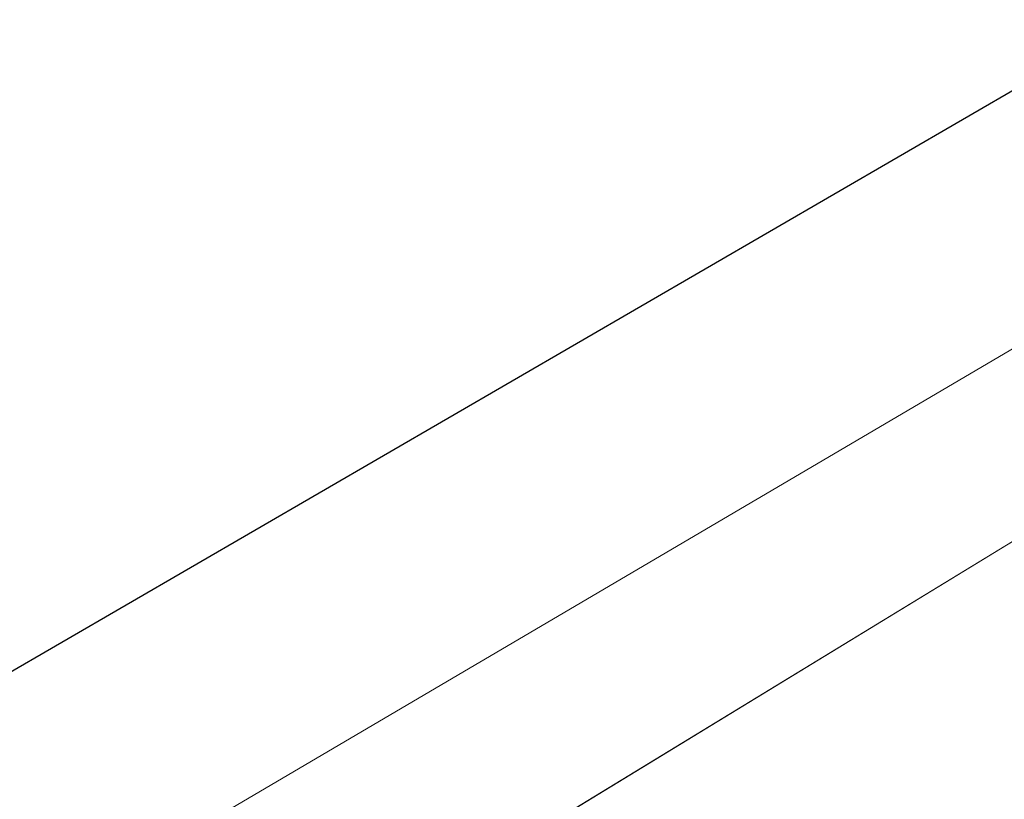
# Model space of a CAD drawing. Header units: metres. Extents: x 163628 to 167855, y 402678 to 405435.
# Tile 409 of 656: x 167387.16 to 167389.08, y 404849.1 to 404850.62. Entities that reach past the tile are written whole.
import ezdxf

# ---------------------------------------------------------------- set-up
doc = ezdxf.new("R2010")
doc.units = ezdxf.units.M
for name, color, linetype, lineweight in [('X-CA190022.004-UO-BGT_Ondergrond$0$GE_367_OWGBerm_groenvoorziening_grasenk_GEM', 253, 'Continuous', 9), ('X-CA190022.004-UO-BGT_Ondergrond$0$GE_523_WTDGreppel_drogesloot_Vlak_GEM', 253, 'Continuous', 9), ('X-CA190022.004-UO-DTM inmeting$0$B-WE-GW-WATERGANG_INSTEEK-G', 246, 'Continuous', 0), ('X-CA190022.004-UO-DWM_Snelfietsroute$0$N-WE-GW-BERM-G', 125, 'Continuous', 25)]:
    doc.layers.add(name, color=color, linetype=linetype, lineweight=lineweight)

msp = doc.modelspace()

# ---------------------------------------------------------------- linework, layer by layer
at = {"layer": 'X-CA190022.004-UO-BGT_Ondergrond$0$GE_367_OWGBerm_groenvoorziening_grasenk_GEM', "flags": 128}
msp.add_lwpolyline([(167428.736, 404873.653), (167429.605, 404872.017), (167421.604, 404868.715), (167413.318, 404864.38), (167356.353, 404829.62)], dxfattribs=at)
at = {"layer": 'X-CA190022.004-UO-BGT_Ondergrond$0$GE_523_WTDGreppel_drogesloot_Vlak_GEM', "flags": 128}
msp.add_lwpolyline([(167358.307, 404826.13), (167275.473, 404779.745), (167230.219, 404757.556), (167229.015, 404761.988), (167269.084, 404781.856), (167356.353, 404829.62), (167413.318, 404864.38)], dxfattribs=at)
at = {"layer": 'X-CA190022.004-UO-DTM inmeting$0$B-WE-GW-WATERGANG_INSTEEK-G'}
msp.add_polyline3d([(167424.087, 404868.605, 8.97), (167423.711, 404868.842, 8.959), (167422.989, 404868.93, 8.938), (167422.009, 404868.765, 8.935), (167416.289, 404865.999, 8.928), (167408.983, 404861.929, 8.926), (167399.57, 404856.066, 8.98), (167393.098, 404852.33, 8.886), (167387.013, 404848.752, 8.898), (167380.301, 404844.453, 8.818), (167372.705, 404839.84, 8.811)], dxfattribs=at)
at = {"layer": 'X-CA190022.004-UO-DWM_Snelfietsroute$0$N-WE-GW-BERM-G', "elevation": 9.3202, "flags": 128}
msp.add_lwpolyline([(167330.5885, 404816.5251), (167397.5135, 404855.3677)], dxfattribs=at)

doc.saveas('drawing.dxf')
